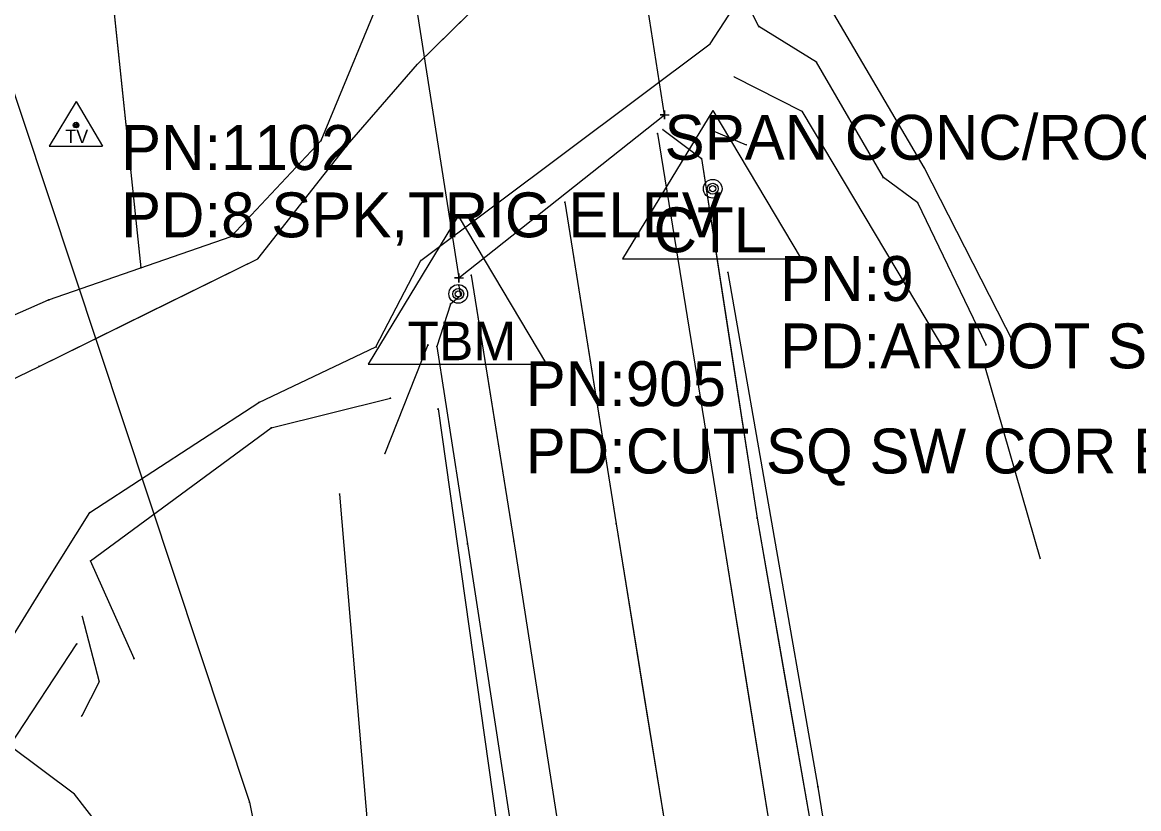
# Model space of a CAD drawing. Extents: x -99999 to 591807, y -99999 to 347168.
# Drawn here: x 588663.9 to 588788.1, y 344981.2 to 345068.8 of the extents above; entities that cross this region are included whole.
import ezdxf

# ---------------------------------------------------------------- set-up
doc = ezdxf.new("R2010")
doc.units = 0
for name, color, linetype in [('S_BREAKLINE', 7, 'Continuous'), ('S_BRIDGE', 7, 'Continuous'), ('S_BRIDGE_ANNOT', 7, 'Continuous'), ('S_DITCHLINE', 7, 'Continuous'), ('S_DRG_PT_SYM', 7, 'Continuous'), ('S_EDGE_PAVEMENT', 7, 'Continuous'), ('S_FENCE', 7, 'Continuous'), ('S_GRD_PT_SYM', 7, 'Continuous'), ('S_MSC_PT_SYM', 7, 'Continuous'), ('S_PAVEMENT_CROWN', 7, 'Continuous'), ('S_PRIMARY_CTL', 7, 'Continuous'), ('S_PRIMARY_CTL_ANNOT', 7, 'Continuous'), ('S_RDW_PT_SYM', 7, 'Continuous'), ('S_SECONDARY_CTL', 7, 'Continuous'), ('S_SECONDARY_CTL_ANNOT', 7, 'Continuous'), ('S_SHOULDER', 7, 'Continuous'), ('S_STR_PT_SYM', 7, 'Continuous'), ('S_STREAM', 7, 'Continuous'), ('S_UTL_PT_SYM', 7, 'Continuous'), ('S_WALL', 7, 'Continuous'), ('S_WATER_UTILITIES', 7, 'Continuous')]:
    doc.layers.add(name, color=color, linetype=linetype)

msp = doc.modelspace()

# ---------------------------------------------------------------- linework, layer by layer
at = {"layer": 'S_BREAKLINE'}
for points in [[(588342.93, 345124.15), (588361.5, 345126.13), (588391.77, 345106.15), (588403.87, 345085.31), (588455.72, 345061.01), (588464.59, 345055.04), (588463.13, 345044.9), (588465.23, 345021.73), (588483.68, 344990.17), (588495.94, 344980.54), (588525.4, 344960.33), (588538.54, 344925.61), (588555.91, 344911.33), (588562.59, 344905.26), (588609.87, 344912.87), (588643.73, 344923.05), (588654.31, 344931.44), (588666.76, 344967), (588674.22, 344955.37), (588686.58, 344954.82), (588685.3, 344962.67), (588669.71, 344982.82), (588662.5, 344988.18), (588669.96, 344999.57)], [(588774.24, 345033.05), (588764.25, 345052.59), (588752.1, 345073.37), (588763.36, 345082.38), (588773.7, 345090.7), (588795.55, 345111.43)], [(588624.13, 345014.7), (588652.1, 345031.4), (588666.82, 345037.86), (588687.15, 345044.92), (588697.14, 345055.6), (588704.84, 345074.2)], [(588743.11, 345062.7), (588750.64, 345058.89), (588766.87, 345031.66)], [(588742.42, 345040.91), (588752.44, 344983.61), (588759.41, 344940.37), (588765.67, 344908.88), (588771.83, 344871.67), (588777.13, 344850.46)], [(588676.33, 344997.91), (588671.49, 345008.81), (588691.6, 345023.61), (588704.85, 345026.92)], [(588710.16, 345025.72), (588716.64, 344979.97), (588724.19, 344935.8), (588729.64, 344903.08), (588736.65, 344865.21), (588741.01, 344841.85), (588749.45, 344801.1), (588760.45, 344755.23), (588770.53, 344712.84), (588784.15, 344669.43), (588796.97, 344633.61), (588812.34, 344592.74)], [(588699.2, 345016.22), (588702.38, 344978.4), (588716.07, 344907.03), (588724.96, 344857.44), (588741.19, 344778.55), (588761.25, 344730.5), (588770.29, 344695.75)]]:
    msp.add_lwpolyline(points, dxfattribs=at)
at = {"layer": 'S_BRIDGE'}
for p, q in [((588735.37, 345058.47), (588729.01, 345099.28)), ((588706.14, 345080.6), (588712.49, 345040.3)), ((588712.49, 345040.3), (588735.37, 345058.47))]:
    msp.add_line(p, q, dxfattribs=at)
at = {"layer": 'S_DITCHLINE'}
for points in [[(588771.15, 345032.85), (588763.56, 345048.67), (588759.73, 345051.48), (588752.27, 345064.33), (588745.88, 345068.3), (588744.05, 345071.96)], [(588771.15, 345032.85), (588763.56, 345048.67), (588759.73, 345051.48), (588752.27, 345064.33), (588745.88, 345068.3), (588744.05, 345071.96)], [(588770.97, 345030.54), (588777.19, 345009.02)], [(588670.55, 345002.59), (588672.44, 344995.32), (588670.5, 344991.53)], [(588670.55, 345002.59), (588672.44, 344995.32), (588670.5, 344991.53)]]:
    msp.add_lwpolyline(points, dxfattribs=at)
at = {"layer": 'S_DRG_PT_SYM'}
for points in [[(588740.45, 345066.37), (588740.4, 345066.4), (588740.45, 345066.37), (588740.42, 345066.33), (588740.45, 345066.37), (588740.49, 345066.35), (588740.45, 345066.37), (588740.47, 345066.41)], [(588707.87, 345064.11), (588707.84, 345064.15), (588707.87, 345064.11), (588707.83, 345064.08), (588707.87, 345064.11), (588707.91, 345064.08), (588707.87, 345064.11), (588707.91, 345064.15)], [(588700.08, 345055.13), (588700.04, 345055.16), (588700.08, 345055.13), (588700.04, 345055.09), (588700.08, 345055.13), (588700.11, 345055.1), (588700.08, 345055.13), (588700.11, 345055.17)], [(588690.1, 345042.42), (588690.06, 345042.46), (588690.1, 345042.42), (588690.06, 345042.39), (588690.1, 345042.42), (588690.13, 345042.39), (588690.1, 345042.42), (588690.13, 345042.46)], [(588708.25, 345042.26), (588708.22, 345042.3), (588708.25, 345042.26), (588708.21, 345042.23), (588708.25, 345042.26), (588708.28, 345042.22), (588708.25, 345042.26), (588708.29, 345042.29)], [(588703.25, 345032.63), (588703.21, 345032.65), (588703.25, 345032.63), (588703.23, 345032.59), (588703.25, 345032.63), (588703.3, 345032.61), (588703.25, 345032.63), (588703.27, 345032.68)], [(588665.76, 345030.45), (588665.74, 345030.5), (588665.76, 345030.45), (588665.71, 345030.43), (588665.76, 345030.45), (588665.78, 345030.41), (588665.76, 345030.45), (588665.8, 345030.48)], [(588690.22, 345026.44), (588690.2, 345026.48), (588690.22, 345026.44), (588690.18, 345026.42), (588690.22, 345026.44), (588690.24, 345026.39), (588690.22, 345026.44), (588690.27, 345026.46)], [(588671.41, 345014.18), (588671.38, 345014.23), (588671.41, 345014.18), (588671.37, 345014.16), (588671.41, 345014.18), (588671.44, 345014.14), (588671.41, 345014.18), (588671.45, 345014.21)], [(588666.54, 345006.43), (588666.5, 345006.46), (588666.54, 345006.43), (588666.51, 345006.39), (588666.54, 345006.43), (588666.58, 345006.41), (588666.54, 345006.43), (588666.57, 345006.48)]]:
    msp.add_lwpolyline(points, close=True, dxfattribs=at)
at = {"layer": 'S_EDGE_PAVEMENT'}
for points in [[(588734.58, 345056.38), (588741.64, 345012.8), (588747.24, 344978.09), (588753.55, 344939.48), (588759.12, 344908.36), (588765.99, 344870.23), (588770.1, 344848.75)], [(588734.58, 345056.38), (588738.11, 345034.59), (588741.64, 345012.8), (588744.44, 344995.45), (588747.24, 344978.09), (588750.39, 344958.78), (588753.55, 344939.48), (588756.33, 344923.92), (588759.12, 344908.36), (588762.56, 344889.3), (588765.99, 344870.23), (588770.1, 344848.75)], [(588713.85, 345040.6), (588718.61, 345010.96), (588724.29, 344974.19), (588730.68, 344936.65), (588736.38, 344903.98), (588743.11, 344866.97), (588747.6, 344843.06)], [(588713.85, 345040.6), (588716.23, 345025.78), (588718.61, 345010.96), (588721.45, 344992.57), (588724.29, 344974.19), (588727.49, 344955.42), (588730.68, 344936.65), (588733.53, 344920.31), (588736.38, 344903.98), (588739.75, 344885.47), (588743.11, 344866.97), (588747.6, 344843.06)]]:
    msp.add_lwpolyline(points, dxfattribs=at)
at = {"layer": 'S_FENCE'}
msp.add_line((588673.3, 345077.54), (588677.07, 345041.44), dxfattribs=at)
msp.add_lwpolyline([(588673.3, 345077.54), (588677.07, 345041.44)], dxfattribs=at)
at = {"layer": 'S_GRD_PT_SYM'}
for points in [[(588745.88, 345068.3), (588745.84, 345068.28), (588745.88, 345068.3), (588745.9, 345068.25), (588745.88, 345068.3), (588745.92, 345068.32), (588745.88, 345068.3), (588745.86, 345068.34)], [(588752.27, 345064.33), (588752.24, 345064.29), (588752.27, 345064.33), (588752.31, 345064.3), (588752.27, 345064.33), (588752.3, 345064.37), (588752.27, 345064.33), (588752.23, 345064.36)], [(588743.11, 345062.7), (588743.14, 345062.75), (588743.11, 345062.7), (588743.07, 345062.73), (588743.11, 345062.7), (588743.09, 345062.66), (588743.11, 345062.7), (588743.16, 345062.68)], [(588750.64, 345058.89), (588750.68, 345058.91), (588750.64, 345058.89), (588750.61, 345058.93), (588750.64, 345058.89), (588750.6, 345058.86), (588750.64, 345058.89), (588750.67, 345058.84)], [(588697.14, 345055.6), (588697.09, 345055.61), (588697.14, 345055.6), (588697.12, 345055.55), (588697.14, 345055.6), (588697.19, 345055.58), (588697.14, 345055.6), (588697.16, 345055.64)], [(588764.25, 345052.59), (588764.21, 345052.56), (588764.25, 345052.59), (588764.28, 345052.54), (588764.25, 345052.59), (588764.3, 345052.61), (588764.25, 345052.59), (588764.23, 345052.63)], [(588759.73, 345051.48), (588759.68, 345051.46), (588759.73, 345051.48), (588759.75, 345051.44), (588759.73, 345051.48), (588759.77, 345051.51), (588759.73, 345051.48), (588759.7, 345051.52)], [(588763.56, 345048.67), (588763.53, 345048.63), (588763.56, 345048.67), (588763.6, 345048.64), (588763.56, 345048.67), (588763.59, 345048.71), (588763.56, 345048.67), (588763.52, 345048.7)], [(588687.15, 345044.92), (588687.11, 345044.95), (588687.15, 345044.92), (588687.11, 345044.88), (588687.15, 345044.92), (588687.18, 345044.88), (588687.15, 345044.92), (588687.18, 345044.95)], [(588742.42, 345040.91), (588742.47, 345040.92), (588742.42, 345040.91), (588742.41, 345040.96), (588742.42, 345040.91), (588742.37, 345040.9), (588742.42, 345040.91), (588742.43, 345040.86)], [(588666.82, 345037.86), (588666.81, 345037.91), (588666.82, 345037.86), (588666.78, 345037.84), (588666.82, 345037.86), (588666.84, 345037.81), (588666.82, 345037.86), (588666.87, 345037.88)], [(588771.15, 345032.85), (588771.11, 345032.83), (588771.15, 345032.85), (588771.18, 345032.81), (588771.15, 345032.85), (588771.2, 345032.88), (588771.15, 345032.85), (588771.13, 345032.9)], [(588774.24, 345033.05), (588774.2, 345033.02), (588774.24, 345033.05), (588774.27, 345033), (588774.24, 345033.05), (588774.29, 345033.07), (588774.24, 345033.05), (588774.22, 345033.09)], [(588766.87, 345031.66), (588766.92, 345031.69), (588766.87, 345031.66), (588766.85, 345031.7), (588766.87, 345031.66), (588766.83, 345031.64), (588766.87, 345031.66), (588766.9, 345031.62)], [(588704.85, 345026.92), (588704.84, 345026.96), (588704.85, 345026.92), (588704.8, 345026.9), (588704.85, 345026.92), (588704.86, 345026.87), (588704.85, 345026.92), (588704.9, 345026.93)], [(588710.16, 345025.72), (588710.21, 345025.72), (588710.16, 345025.72), (588710.15, 345025.76), (588710.16, 345025.72), (588710.11, 345025.71), (588710.16, 345025.72), (588710.17, 345025.67)], [(588691.6, 345023.61), (588691.59, 345023.66), (588691.6, 345023.61), (588691.55, 345023.6), (588691.6, 345023.61), (588691.61, 345023.56), (588691.6, 345023.61), (588691.65, 345023.62)], [(588699.2, 345016.22), (588699.25, 345016.23), (588699.2, 345016.22), (588699.2, 345016.27), (588699.2, 345016.22), (588699.15, 345016.22), (588699.2, 345016.22), (588699.21, 345016.17)], [(588671.49, 345008.81), (588671.46, 345008.85), (588671.49, 345008.81), (588671.45, 345008.78), (588671.49, 345008.81), (588671.52, 345008.77), (588671.49, 345008.81), (588671.53, 345008.84)], [(588670.55, 345002.59), (588670.6, 345002.61), (588670.55, 345002.59), (588670.53, 345002.64), (588670.55, 345002.59), (588670.5, 345002.58), (588670.55, 345002.59), (588670.56, 345002.55)], [(588669.96, 344999.57), (588669.92, 344999.6), (588669.96, 344999.57), (588669.94, 344999.53), (588669.96, 344999.57), (588670.01, 344999.54), (588669.96, 344999.57), (588669.99, 344999.61)], [(588676.33, 344997.91), (588676.28, 344997.89), (588676.33, 344997.91), (588676.35, 344997.87), (588676.33, 344997.91), (588676.37, 344997.93), (588676.33, 344997.91), (588676.31, 344997.96)], [(588672.44, 344995.32), (588672.48, 344995.3), (588672.44, 344995.32), (588672.46, 344995.37), (588672.44, 344995.32), (588672.39, 344995.34), (588672.44, 344995.32), (588672.42, 344995.28)], [(588670.5, 344991.53), (588670.55, 344991.5), (588670.5, 344991.53), (588670.53, 344991.57), (588670.5, 344991.53), (588670.46, 344991.55), (588670.5, 344991.53), (588670.48, 344991.48)], [(588669.71, 344982.82), (588669.68, 344982.78), (588669.71, 344982.82), (588669.75, 344982.79), (588669.71, 344982.82), (588669.74, 344982.86), (588669.71, 344982.82), (588669.67, 344982.85)], [(588752.44, 344983.61), (588752.49, 344983.62), (588752.44, 344983.61), (588752.43, 344983.66), (588752.44, 344983.61), (588752.39, 344983.6), (588752.44, 344983.61), (588752.45, 344983.56)]]:
    msp.add_lwpolyline(points, close=True, dxfattribs=at)
at = {"layer": 'S_MSC_PT_SYM'}
for points in [[(588740.6, 345056.78), (588740.62, 345056.83), (588740.6, 345056.78), (588740.56, 345056.8), (588740.6, 345056.78), (588740.58, 345056.74), (588740.6, 345056.78), (588740.65, 345056.76)], [(588744.45, 345055.14), (588744.47, 345055.18), (588744.45, 345055.14), (588744.4, 345055.16), (588744.45, 345055.14), (588744.43, 345055.09), (588744.45, 345055.14), (588744.49, 345055.12)], [(588709.04, 345032.85), (588709.08, 345032.83), (588709.04, 345032.85), (588709.06, 345032.89), (588709.04, 345032.85), (588708.99, 345032.87), (588709.04, 345032.85), (588709.02, 345032.8)], [(588704.24, 345020.76), (588704.28, 345020.74), (588704.24, 345020.76), (588704.26, 345020.81), (588704.24, 345020.76), (588704.19, 345020.78), (588704.24, 345020.76), (588704.22, 345020.71)]]:
    msp.add_lwpolyline(points, close=True, dxfattribs=at)
msp.add_lwpolyline([(588677.07, 345041.44), (588677.07, 345041.49), (588677.07, 345041.44), (588677.02, 345041.44), (588677.07, 345041.44), (588677.07, 345041.39), (588677.07, 345041.44), (588677.12, 345041.44)], dxfattribs=at)
at = {"layer": 'S_PAVEMENT_CROWN'}
for points in [[(588724.28, 345048.73), (588729.99, 345012.94), (588735.66, 344977.88), (588742.19, 344938.06), (588747.69, 344907.01), (588754.85, 344868.86), (588758.84, 344848.07)], [(588724.28, 345048.73), (588727.13, 345030.84), (588729.99, 345012.94), (588732.82, 344995.41), (588735.66, 344977.88), (588738.92, 344957.97), (588742.19, 344938.06), (588744.94, 344922.54), (588747.69, 344907.01), (588751.27, 344887.94), (588754.85, 344868.86), (588758.84, 344848.07)]]:
    msp.add_lwpolyline(points, dxfattribs=at)
at = {"layer": 'S_PRIMARY_CTL'}
for p, q in [((588740.73, 345058.94), (588730.7, 345042.43)), ((588740.73, 345058.94), (588750.56, 345042.43)), ((588712.41, 345047.23), (588702.38, 345030.72)), ((588712.41, 345047.23), (588722.23, 345030.72)), ((588730.7, 345042.43), (588750.56, 345042.43)), ((588702.38, 345030.72), (588722.23, 345030.72))]:
    msp.add_line(p, q, dxfattribs=at)
for centre, radius in [((588740.73, 345050.24), 1.04), ((588740.73, 345050.24), 0.609), ((588740.73, 345050.24), 0.344), ((588712.41, 345038.53), 1.04), ((588712.41, 345038.53), 0.609), ((588712.41, 345038.53), 0.344)]:
    msp.add_circle(centre, radius, dxfattribs=at)
at = {"layer": 'S_RDW_PT_SYM'}
for points in [[(588734.58, 345056.38), (588734.63, 345056.38), (588734.58, 345056.38), (588734.57, 345056.42), (588734.58, 345056.38), (588734.53, 345056.37), (588734.58, 345056.38), (588734.58, 345056.33)], [(588735.17, 345056.85), (588735.2, 345056.89), (588735.17, 345056.85), (588735.13, 345056.88), (588735.17, 345056.85), (588735.14, 345056.81), (588735.17, 345056.85), (588735.21, 345056.82)], [(588739.48, 345053.59), (588739.53, 345053.6), (588739.48, 345053.59), (588739.47, 345053.64), (588739.48, 345053.59), (588739.43, 345053.59), (588739.48, 345053.59), (588739.49, 345053.54)], [(588724.28, 345048.73), (588724.33, 345048.74), (588724.28, 345048.73), (588724.27, 345048.78), (588724.28, 345048.73), (588724.23, 345048.72), (588724.28, 345048.73), (588724.28, 345048.68)], [(588713.85, 345040.6), (588713.9, 345040.61), (588713.85, 345040.6), (588713.85, 345040.65), (588713.85, 345040.6), (588713.8, 345040.59), (588713.85, 345040.6), (588713.86, 345040.55)], [(588712.49, 345039.44), (588712.54, 345039.44), (588712.49, 345039.44), (588712.49, 345039.48), (588712.49, 345039.44), (588712.45, 345039.43), (588712.49, 345039.44), (588712.5, 345039.39)], [(588711.54, 345037.4), (588711.59, 345037.39), (588711.54, 345037.4), (588711.56, 345037.45), (588711.54, 345037.4), (588711.5, 345037.42), (588711.54, 345037.4), (588711.53, 345037.35)], [(588712.66, 345038.31), (588712.69, 345038.27), (588712.66, 345038.31), (588712.7, 345038.34), (588712.66, 345038.31), (588712.63, 345038.35), (588712.66, 345038.31), (588712.62, 345038.27)], [(588710.04, 345032.67), (588710.09, 345032.68), (588710.04, 345032.67), (588710.03, 345032.72), (588710.04, 345032.67), (588709.99, 345032.66), (588710.04, 345032.67), (588710.04, 345032.62)], [(588729.99, 345012.94), (588730.04, 345012.95), (588729.99, 345012.94), (588729.99, 345012.99), (588729.99, 345012.94), (588729.94, 345012.94), (588729.99, 345012.94), (588730, 345012.89)], [(588741.64, 345012.8), (588741.69, 345012.81), (588741.64, 345012.8), (588741.64, 345012.85), (588741.64, 345012.8), (588741.6, 345012.8), (588741.64, 345012.8), (588741.65, 345012.75)], [(588745.66, 345013.56), (588745.71, 345013.57), (588745.66, 345013.56), (588745.65, 345013.61), (588745.66, 345013.56), (588745.61, 345013.55), (588745.66, 345013.56), (588745.66, 345013.51)], [(588713.42, 345010.68), (588713.47, 345010.69), (588713.42, 345010.68), (588713.42, 345010.73), (588713.42, 345010.68), (588713.37, 345010.68), (588713.42, 345010.68), (588713.43, 345010.63)], [(588718.61, 345010.96), (588718.66, 345010.96), (588718.61, 345010.96), (588718.61, 345011.01), (588718.61, 345010.96), (588718.56, 345010.95), (588718.61, 345010.96), (588718.62, 345010.91)]]:
    msp.add_lwpolyline(points, close=True, dxfattribs=at)
at = {"layer": 'S_SECONDARY_CTL'}
for p, q in [((588669.87, 345059.94), (588666.86, 345054.99)), ((588669.87, 345059.94), (588672.82, 345054.99)), ((588666.86, 345054.99), (588672.82, 345054.99))]:
    msp.add_line(p, q, dxfattribs=at)
for radius in [0.311, 0.183, 0.103]:
    msp.add_circle((588669.87, 345057.33), radius, dxfattribs=at)
at = {"layer": 'S_SHOULDER'}
for points in [[(588735.17, 345056.85), (588739.48, 345053.59), (588745.66, 345013.56), (588751.74, 344978.88), (588757.88, 344940), (588763.7, 344908.72), (588770.3, 344871.33), (588774.88, 344849.15)], [(588735.17, 345056.85), (588739.48, 345053.59), (588742.57, 345033.58), (588745.66, 345013.56), (588748.7, 344996.22), (588751.74, 344978.88), (588754.81, 344959.44), (588757.88, 344940), (588760.79, 344924.36), (588763.7, 344908.72), (588767, 344890.02), (588770.3, 344871.33), (588774.88, 344849.15)], [(588712.49, 345039.44), (588712.66, 345038.31), (588711.54, 345037.4), (588710.04, 345032.67), (588713.42, 345010.68), (588719.15, 344973.42), (588725.9, 344936.16), (588731.48, 344903.67), (588738.19, 344865.87), (588742.81, 344841.87)], [(588712.49, 345039.44), (588712.66, 345038.31), (588711.54, 345037.4), (588710.04, 345032.67), (588713.42, 345010.68), (588716.29, 344992.05), (588719.15, 344973.42), (588722.53, 344954.79), (588725.9, 344936.16), (588728.69, 344919.92), (588731.48, 344903.67), (588734.84, 344884.77), (588738.19, 344865.87), (588742.81, 344841.87)]]:
    msp.add_lwpolyline(points, dxfattribs=at)
at = {"layer": 'S_STR_PT_SYM'}
for points in [[(588735.37, 345058.47), (588735.37, 345058.97), (588735.37, 345058.47), (588734.87, 345058.47), (588735.37, 345058.47), (588735.37, 345057.97), (588735.37, 345058.47), (588735.87, 345058.47)], [(588712.49, 345040.3), (588712.49, 345040.8), (588712.49, 345040.3), (588711.99, 345040.3), (588712.49, 345040.3), (588712.49, 345039.8), (588712.49, 345040.3), (588712.99, 345040.3)]]:
    msp.add_lwpolyline(points, dxfattribs=at)
at = {"layer": 'S_STREAM'}
for points in [[(588660.03, 344995.87), (588666.54, 345006.43), (588671.41, 345014.18), (588690.22, 345026.44), (588703.25, 345032.63), (588708.25, 345042.26), (588740.45, 345066.37), (588744.05, 345071.96), (588761.43, 345085.21), (588756.5, 345086.95), (588752.09, 345092.62), (588755.1, 345103.44), (588771.18, 345118.74), (588798.83, 345125.32)], [(588660.03, 344995.87), (588666.54, 345006.43), (588671.41, 345014.18), (588690.22, 345026.44), (588703.25, 345032.63), (588708.25, 345042.26), (588724.35, 345054.32), (588740.45, 345066.37), (588744.05, 345071.96), (588761.43, 345085.21), (588756.5, 345086.95), (588752.09, 345092.62), (588755.1, 345103.44), (588771.18, 345118.74), (588785, 345122.03), (588798.83, 345125.32)], [(588482.71, 345073.99), (588489.64, 345040.56), (588491.13, 345026.13), (588496.2, 345009.85), (588506.71, 345000.28), (588532.17, 344985.73), (588567.15, 344985.58), (588583.13, 344983.03), (588631.8, 345011.02), (588655.22, 345025.34), (588665.76, 345030.45), (588690.1, 345042.42), (588700.08, 345055.13), (588707.87, 345064.11), (588739.08, 345094.75)], [(588482.71, 345073.99), (588486.18, 345057.27), (588489.64, 345040.56), (588491.13, 345026.13), (588496.2, 345009.85), (588506.71, 345000.28), (588519.44, 344993.01), (588532.17, 344985.73), (588549.66, 344985.66), (588567.15, 344985.58), (588583.13, 344983.03), (588595.3, 344990.03), (588607.47, 344997.02), (588619.63, 345004.02), (588631.8, 345011.02), (588643.51, 345018.18), (588655.22, 345025.34), (588665.76, 345030.45), (588677.93, 345036.44), (588690.1, 345042.42), (588700.08, 345055.13), (588707.87, 345064.11), (588723.47, 345079.43)]]:
    msp.add_lwpolyline(points, dxfattribs=at)
at = {"layer": 'S_UTL_PT_SYM'}
msp.add_lwpolyline([(588689.18, 344981.91), (588689.18, 344981.96), (588689.18, 344981.91), (588689.13, 344981.91), (588689.18, 344981.91), (588689.18, 344981.86), (588689.18, 344981.91), (588689.23, 344981.91)], dxfattribs=at)
at = {"layer": 'S_WALL'}
for points in [[(588740.6, 345056.78), (588744.45, 345055.14)], [(588740.6, 345056.78), (588744.45, 345055.14)], [(588709.04, 345032.85), (588704.24, 345020.76)], [(588709.04, 345032.85), (588704.24, 345020.76)]]:
    msp.add_lwpolyline(points, dxfattribs=at)
at = {"layer": 'S_WATER_UTILITIES'}
for p, q in [((588630.8, 345157.55), (588689.18, 344981.91)), ((588689.18, 344981.91), (588714.52, 344854.07))]:
    msp.add_line(p, q, dxfattribs=at)

# ---------------------------------------------------------------- texts
at = {"layer": 'S_BRIDGE_ANNOT'}
msp.add_text('SPAN CONC/ROCK BR 1942', height=5, dxfattribs=at).set_placement((588735.37, 345053.47))
at = {"layer": 'S_PRIMARY_CTL'}
for s, height, p in [('CTL', 5, (588734.15, 345043.16)), ('TBM', 4.287, (588706.76, 345031.14))]:
    msp.add_text(s, height=height, rotation=360, dxfattribs=at).set_placement(p)
at = {"layer": 'S_PRIMARY_CTL_ANNOT'}
for s, p in [('PN:9', (588748.23, 345037.74)), ('PD:ARDOT STD. MON. STAMPED PN:9', (588748.23, 345030.24)), ('PN:905', (588719.91, 345026.03)), ('PD:CUT SQ SW COR BR', (588719.91, 345018.53))]:
    msp.add_text(s, height=5, dxfattribs=at).set_placement(p)
at = {"layer": 'S_SECONDARY_CTL'}
msp.add_text('TV', height=1.5, rotation=360, dxfattribs=at).set_placement((588668.66, 345055.32))
at = {"layer": 'S_SECONDARY_CTL_ANNOT'}
for s, p in [('PN:1102', (588674.87, 345052.33)), ('PD:8 SPK,TRIG ELEV', (588674.87, 345044.83))]:
    msp.add_text(s, height=5, dxfattribs=at).set_placement(p)

doc.saveas('drawing.dxf')
